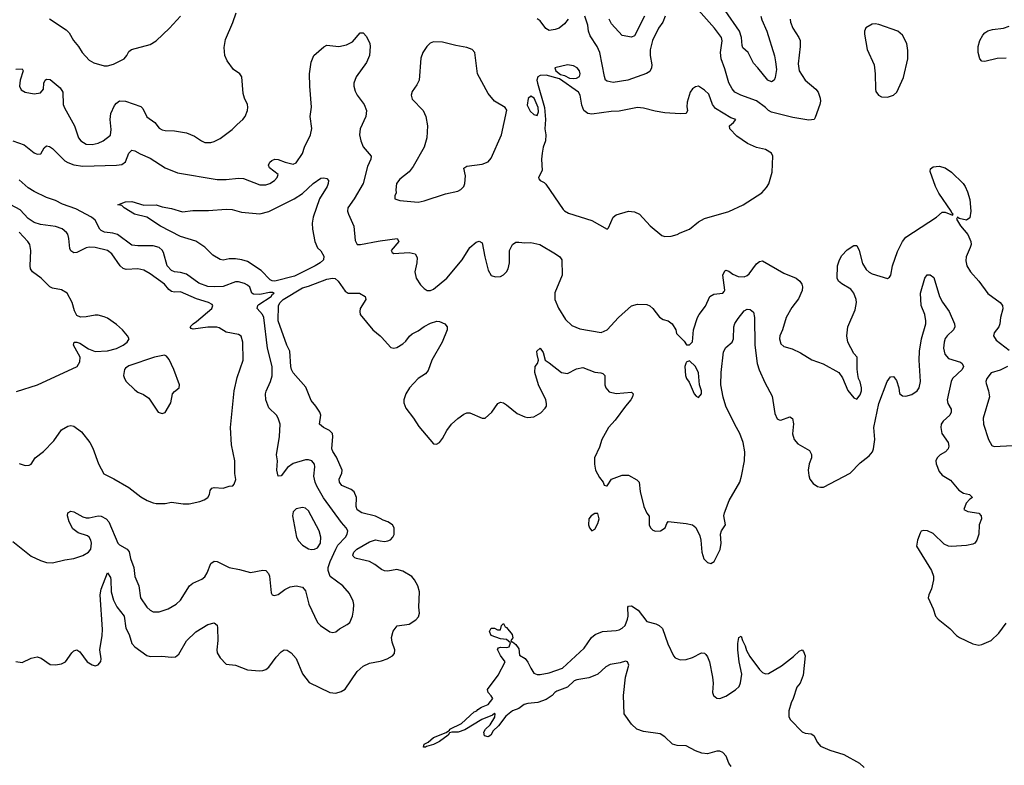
# Model space of a CAD drawing. Header units: inches. Extents: x 1384664 to 1536621, y 460766 to 646467.
# Tile 471 of 488: x 1457635 to 1464097, y 621332 to 626226. Entities that reach past the tile are written whole.
import ezdxf

# ---------------------------------------------------------------- set-up
doc = ezdxf.new("R2010")
doc.units = ezdxf.units.IN
doc.header["$MEASUREMENT"] = 0
doc.layers.add('B4652', color=7, linetype='Continuous')
doc.layers.add('B4662', color=7, linetype='Continuous')

msp = doc.modelspace()

# ---------------------------------------------------------------- linework, layer by layer
at = {"layer": 'B4652', "color": 5}
for points, elevation in [([(1457610, 625902), (1457650, 625902.8), (1457656.4, 625890), (1457638.4, 625830), (1457633.7, 625790), (1457644.7, 625764.7), (1457670, 625751.1), (1457730, 625739.7), (1457770, 625746.7), (1457789.7, 625770), (1457794, 625810), (1457802, 625830), (1457810, 625836.1), (1457833.5, 625833.5), (1457899.5, 625779.5), (1457918.6, 625750), (1457920.8, 625670), (1457928.3, 625648.3), (1457993.6, 625530), (1458019.6, 625450), (1458034.9, 625430), (1458070, 625408.6), (1458110, 625406.6), (1458150, 625414.5), (1458183, 625430), (1458230, 625467.7), (1458234.9, 625505.1), (1458228.2, 625570), (1458231.7, 625610), (1458257.3, 625662.7), (1458270, 625678.9), (1458290, 625692.2), (1458330, 625690.2), (1458430, 625657.1), (1458442.7, 625642.7), (1458470, 625587.2), (1458521.6, 625550), (1458550, 625514.9), (1458570, 625503.8), (1458590, 625498.4), (1458650, 625497.1), (1458730, 625483.8), (1458782, 625462), (1458826.8, 625430), (1458850, 625420.5), (1458890, 625420.5), (1458910, 625425.5), (1458950, 625446), (1459030, 625505.5), (1459061, 625539), (1459099.5, 625570), (1459114, 625590), (1459129.5, 625630), (1459131.7, 625651.7), (1459129.2, 625670), (1459109.2, 625710), (1459100.9, 625740.9), (1459093.2, 625850), (1459079, 625870), (1459038.9, 625898.9), (1458995.5, 625955.5), (1458981, 625990), (1458975.8, 626044.2), (1458984.4, 626095.6), (1459033.4, 626206.6), (1459054.7, 626270)], 760), ([(1457830, 626231.4), (1457939.9, 626159.9), (1457960.3, 626140.3), (1457988.2, 626090), (1458020.7, 626050), (1458044.9, 626010), (1458090, 625959.1), (1458121.7, 625941.7), (1458190, 625923), (1458210, 625923.8), (1458250, 625934.9), (1458319.3, 625970), (1458338, 625990), (1458350, 626016), (1458368.7, 626030), (1458490, 626063.1), (1458530, 626086), (1458618.4, 626170), (1458689.6, 626250)], 780), ([(1457590.1, 625430.1), (1457663.9, 625403.9), (1457730, 625351.1), (1457750, 625342.9), (1457774.1, 625345.9), (1457795.8, 625384.2), (1457810, 625398.7), (1457830, 625393.8), (1457850, 625380.2), (1457930, 625300.2), (1457950, 625287.5), (1457990, 625272.9), (1458050, 625265.4), (1458270, 625270.1), (1458305.6, 625274.4), (1458328, 625292), (1458350.8, 625349.2), (1458370, 625368.5), (1458390, 625364.6), (1458424.6, 625344.6), (1458490, 625318), (1458590, 625253.8), (1458670, 625221.2), (1458930, 625176.1), (1458990, 625176.8), (1459070, 625186.1), (1459103.8, 625183.8), (1459210, 625142.2), (1459250, 625141.1), (1459276.2, 625150), (1459306, 625170), (1459325.1, 625190), (1459331.2, 625208.8), (1459273.7, 625253.7), (1459267, 625270), (1459276.5, 625290), (1459290, 625301.4), (1459310, 625309.5), (1459330, 625308.1), (1459378, 625290), (1459430, 625278.3), (1459450, 625286.7), (1459490, 625347.7), (1459504.8, 625390), (1459543.9, 625470), (1459552, 625512), (1459540.3, 625590), (1459550.8, 625650.8), (1459538.4, 625790), (1459537.3, 625870), (1459547.6, 625947.6), (1459564.2, 625990), (1459630, 626048.4), (1459650, 626058.7), (1459729.2, 626049.2), (1459779.4, 626060.6), (1459819.4, 626080.6), (1459870, 626138.8), (1459890, 626138.8), (1459910, 626114.8), (1459931.7, 626070), (1459935.2, 626050), (1459930.2, 625990), (1459910, 625944.2), (1459843.5, 625850), (1459828.4, 625810), (1459827.3, 625790), (1459836.3, 625756.3), (1459848.9, 625730), (1459894.6, 625670), (1459911.3, 625630), (1459906.9, 625590), (1459868.2, 625510), (1459864.5, 625470), (1459873.4, 625430), (1459890, 625390.4), (1459942, 625330), (1459939.6, 625310), (1459918.3, 625261.8), (1459887.9, 625150), (1459830, 625049.8), (1459788.9, 624990), (1459787, 624970), (1459791.7, 624950), (1459827.2, 624870), (1459837.3, 624777.3), (1459850, 624750.8), (1459870.4, 624750.4), (1459987.3, 624772.7), (1460000, 624774.4)], 740), ([(1457590, 622801.6), (1457710, 622705.3), (1457770, 622676.4), (1457810, 622664), (1457850, 622660.7), (1457930, 622681.3), (1457990, 622688.5), (1458050, 622709), (1458086.9, 622730), (1458101.2, 622750), (1458105.5, 622790), (1458101.7, 622810), (1458091.2, 622830), (1458078.6, 622838.6), (1458017.6, 622857.6), (1457983.2, 622883.2), (1457958.7, 622930), (1457948.6, 622970), (1457951.5, 622988.5), (1457970, 622999.5), (1457990, 622995.6), (1458050, 622962.8), (1458070, 622956.6), (1458090, 622956.1), (1458150, 622968.4), (1458170, 622966.5), (1458202.3, 622950), (1458220.6, 622930), (1458278.2, 622790), (1458290, 622778.2), (1458339.5, 622750), (1458352.1, 622732.1), (1458361.2, 622690), (1458383.5, 622630), (1458391, 622570), (1458415.6, 622510), (1458428.3, 622430), (1458468.1, 622370), (1458490, 622349.1), (1458510, 622339.6), (1458550, 622339.6), (1458610, 622358.6), (1458660.5, 622390), (1458690, 622415.8), (1458750, 622510.4), (1458770, 622527.2), (1458830, 622554.6), (1458850, 622568.7), (1458865.4, 622594.6), (1458890, 622655.5), (1458910, 622672.2), (1458930, 622668.9), (1459009.3, 622629.3), (1459077.3, 622617.3), (1459150, 622598), (1459230, 622612.4), (1459250.3, 622610.3), (1459268.2, 622590), (1459273.4, 622573.4), (1459284.7, 622464.7), (1459290.7, 622450.7), (1459305.5, 622445.5), (1459330, 622453), (1459374.1, 622485.9), (1459410, 622503.1), (1459450, 622508.9), (1459490, 622501.1), (1459510, 622477.3), (1459532.7, 622390), (1459590, 622268.2), (1459608.2, 622250), (1459670, 622207), (1459690, 622202.6), (1459710, 622208.7), (1459733, 622227), (1459784.8, 622255.2), (1459800.7, 622270), (1459818.7, 622310), (1459826.3, 622350), (1459827.7, 622387.7), (1459823.6, 622410), (1459800.1, 622460.1), (1459755.1, 622510), (1459672.3, 622570), (1459658.7, 622610), (1459660.2, 622630), (1459673.1, 622670), (1459709.2, 622750.8), (1459723.5, 622776.5), (1459772, 622830), (1459785, 622850), (1459788.1, 622870), (1459777.7, 622890), (1459746, 622926), (1459627.9, 623087.9), (1459584.5, 623164.5), (1459573.8, 623190), (1459566.1, 623230), (1459571.4, 623290), (1459568.7, 623308.7), (1459551.6, 623330), (1459530, 623336.5), (1459510, 623336.3), (1459430, 623312.9), (1459392.5, 623287.5), (1459350, 623231.3), (1459330, 623229.3), (1459322.6, 623270), (1459326.8, 623330), (1459320.4, 623370), (1459338.7, 623490), (1459343.1, 623570), (1459331.4, 623611.4), (1459319.1, 623630), (1459270, 623678.7), (1459251, 623730), (1459248.3, 623770), (1459252.3, 623787.7), (1459280.8, 623850), (1459292.3, 623887.7), (1459290.7, 623950), (1459260.8, 624070), (1459237.8, 624270), (1459228.5, 624290), (1459194, 624330), (1459197.7, 624350), (1459204, 624356), (1459284.8, 624410), (1459294.9, 624425.1), (1459305.1, 624430), (1459295.2, 624435.2), (1459275, 624435), (1459210, 624422.6), (1459170, 624423.2), (1459157.4, 624430), (1459144, 624470), (1459130, 624483.1), (1459110, 624494.5), (1459070, 624505.3), (1459050, 624504.8), (1458970, 624475.2), (1458910, 624471.8), (1458870, 624475.2), (1458810, 624496.4), (1458730, 624555), (1458690, 624567.3), (1458650, 624570.6), (1458630, 624579.9), (1458603, 624610), (1458577.7, 624697.7), (1458570, 624712.5), (1458550, 624730.5), (1458510, 624740.8), (1458410, 624740.7), (1458370, 624745.3), (1458276.3, 624816.3), (1458245.4, 624825.4), (1458191.4, 624831.4), (1458170, 624841.7), (1458160.5, 624850), (1458130, 624909.6), (1458106, 624930), (1458003.8, 624983.8), (1457914.9, 625014.9), (1457870, 625038.8), (1457810, 625059.4), (1457730, 625099), (1457690, 625122.3), (1457630, 625175)], 740), ([(1457630, 623311.8), (1457670, 623300.3), (1457697.6, 623302.4), (1457710, 623308.5), (1457736.8, 623350), (1457790, 623391.1), (1457859.4, 623460.7), (1457910, 623534.3), (1457950, 623558), (1457970, 623561.3), (1457990, 623557.6), (1458040.8, 623520.8), (1458095.8, 623450), (1458114, 623414), (1458151.5, 623311.5), (1458185.7, 623245.7), (1458252.3, 623212.3), (1458350, 623154.8), (1458430, 623094), (1458470.5, 623070.5), (1458510, 623054.8), (1458530.6, 623050.6), (1458589.5, 623050.5), (1458630, 623058), (1458707.9, 623047.9), (1458747.9, 623047.9), (1458816.6, 623063.4), (1458845.4, 623074.6), (1458869.5, 623090.5), (1458881.2, 623110), (1458885.4, 623134.6), (1458895.3, 623150), (1458910, 623156.3), (1458969.2, 623150.8), (1459010, 623164.7), (1459033.2, 623166.8), (1459043.1, 623176.9), (1459052.3, 623207.7), (1459047, 623247), (1459045.6, 623330), (1459025.4, 623434.6), (1459017.6, 623550), (1459041.2, 623790), (1459061.7, 623878.3), (1459100.5, 623990), (1459098.5, 624110), (1459088, 624148), (1459070, 624159.6), (1458990, 624174), (1458944.2, 624204.2), (1458927.9, 624207.9), (1458870, 624208.7), (1458773.8, 624193.8), (1458759.3, 624199.3), (1458754, 624210), (1458773, 624230), (1458795.5, 624244.5), (1458894.8, 624330), (1458902.9, 624350), (1458897, 624357), (1458874, 624370), (1458794.2, 624394.2), (1458690, 624440.4), (1458650, 624436.8), (1458630, 624442), (1458614.5, 624454.5), (1458586, 624490), (1458490, 624558.8), (1458450, 624582.3), (1458409.8, 624589.8), (1458333.1, 624586.9), (1458313.5, 624593.5), (1458294, 624610), (1458238.5, 624690), (1458210, 624710.7), (1458130.2, 624729.8), (1458090, 624733.1), (1458070, 624729), (1458010, 624696.8), (1457990, 624695.6), (1457970, 624708), (1457963.2, 624723.2), (1457957.4, 624790), (1457950, 624817), (1457942.6, 624830), (1457914, 624854), (1457869.2, 624869.2), (1457770, 624882.1), (1457730, 624893.6), (1457690, 624920.5), (1457638.6, 624978.6), (1457575.3, 625010)], 760), ([(1457614.3, 623785.7), (1457751.4, 623828.6), (1458010.8, 623950), (1458030, 623979.1), (1458031.5, 624010), (1457987.7, 624090), (1457991.8, 624108.2), (1458010, 624110.2), (1458030, 624102.2), (1458085.1, 624065.1), (1458130, 624048.8), (1458210, 624053.1), (1458270, 624066.9), (1458314.3, 624090), (1458340.7, 624110), (1458352.3, 624130), (1458342.7, 624150), (1458310, 624189.2), (1458270, 624226), (1458210, 624266.6), (1458190, 624275.1), (1458150, 624287), (1458130, 624287.3), (1458070, 624275.1), (1458032.9, 624272.9), (1458010, 624284), (1457993.8, 624313.8), (1457979.7, 624370), (1457945.1, 624430), (1457910, 624453.1), (1457850, 624463.9), (1457831.7, 624471.7), (1457775.8, 624530), (1457718.7, 624570), (1457705.7, 624590), (1457702.3, 624610), (1457708.5, 624710), (1457700.4, 624750), (1457687.3, 624770), (1457630, 624832.1)], 780), ([(1460000, 622951.1), (1459970, 622967.1), (1459880.7, 622990), (1459850, 623008.7), (1459842.2, 623030), (1459844.8, 623090), (1459830, 623126.6), (1459810, 623141.1), (1459748.3, 623168.3), (1459732.8, 623190), (1459731.1, 623210), (1459749.6, 623250), (1459751.3, 623270), (1459714.4, 623354.4), (1459690, 623392.3), (1459684.1, 623410), (1459689.8, 623489.8), (1459686.6, 623510), (1459666.9, 623530), (1459627.8, 623550), (1459601.3, 623570), (1459611.1, 623630), (1459604.4, 623650), (1459578.5, 623690), (1459547, 623727), (1459513.1, 623813.1), (1459430, 623908.7), (1459419.3, 623930), (1459414, 623950), (1459407.1, 624050), (1459388.5, 624090), (1459330.5, 624250), (1459333.4, 624350), (1459343.1, 624370), (1459364, 624390), (1459490, 624465.6), (1459530, 624476.1), (1459650, 624521.7), (1459688.3, 624528.3), (1459706, 624526), (1459725.4, 624510), (1459770, 624444.9), (1459790, 624431.3), (1459864.7, 624430), (1459902, 624410), (1459906.4, 624390), (1459869.2, 624330), (1459866.2, 624310), (1459870.2, 624290), (1459952.6, 624190), (1460000, 624150.4)], 720), ([(1460000, 622624.3), (1459965.1, 622650), (1459930, 622669.1), (1459845.2, 622690), (1459833.8, 622693.8), (1459824, 622704), (1459821.5, 622710), (1459828, 622730), (1459847.9, 622750), (1459930, 622798.7), (1459970, 622810.7), (1460000, 622806.2)], 720), ([(1457610, 622013.1), (1457650, 622006.7), (1457710, 622035.5), (1457750, 622043), (1457775.1, 622035.1), (1457834.4, 621994.4), (1457870, 621990.8), (1457910, 621998), (1457935.6, 622010), (1457976.2, 622070), (1457990, 622082.4), (1458010, 622090.4), (1458030, 622077.1), (1458077.3, 622010), (1458110, 621990.5), (1458130, 621985.5), (1458150, 621990.6), (1458167.5, 622012.5), (1458169.6, 622030), (1458161, 622090), (1458176.3, 622183.7), (1458177.9, 622222.1), (1458162.4, 622450), (1458170, 622488.9), (1458210, 622594.8), (1458230, 622564.9), (1458233.7, 622550), (1458234.2, 622470), (1458250, 622416.3), (1458271.7, 622371.7), (1458321.3, 622310), (1458331.1, 622231.1), (1458354, 622190), (1458370.2, 622130.2), (1458390, 622109), (1458470, 622052.7), (1458490, 622046), (1458567.9, 622047.9), (1458630, 622040.7), (1458657, 622043), (1458678, 622062), (1458730, 622148.2), (1458790, 622208.8), (1458870, 622254.9), (1458910, 622268), (1458930, 622251), (1458933.8, 622233.8), (1458935.4, 622150), (1458927.9, 622090), (1458931.6, 622070), (1458950, 622037.1), (1458990, 621996.3), (1459050, 621988), (1459130, 621958), (1459208.5, 621951.5), (1459230, 621953.6), (1459250, 621960.2), (1459270, 621975.3), (1459317.9, 622042.1), (1459350, 622077.4), (1459370, 622088.8), (1459390, 622087.2), (1459415.8, 622070), (1459450, 622032.7), (1459491.3, 621931.3), (1459535.3, 621875.3), (1459670, 621808.7), (1459710, 621804.2), (1459744.7, 621815.3), (1459770, 621832), (1459850, 621946.4), (1459890, 621983.1), (1459930, 622002.4), (1460000, 622015.8)], 720)]:
    msp.add_lwpolyline(points, dxfattribs=dict(at, elevation=elevation))
for points, elevation in [([(1459310, 624509.9), (1459290.9, 624510.9), (1459277.9, 624517.9), (1459219.8, 624579.8), (1459130, 624638.8), (1459093.2, 624650), (1459050, 624656.1), (1459010, 624656.1), (1458970, 624648.3), (1458950, 624651.3), (1458901.2, 624681.2), (1458850, 624733.6), (1458790, 624772.2), (1458690, 624803.2), (1458558.4, 624870), (1458470, 624929.9), (1458387.8, 624950), (1458320.9, 624990), (1458305.6, 625005.6), (1458278, 625010), (1458328, 625030), (1458370, 625032.4), (1458450, 625007.9), (1458530, 625010.3), (1458570, 624997.4), (1458630, 624987.2), (1458703.7, 624963.7), (1458770, 624972.6), (1458872.9, 624972.9), (1458990, 624983.2), (1459030, 624979.6), (1459090, 624963.2), (1459210, 624952.1), (1459270, 624967.9), (1459436.2, 625050), (1459490, 625084.9), (1459559.7, 625150), (1459610, 625184.9), (1459630, 625188.4), (1459650, 625183), (1459661.6, 625170), (1459659.6, 625150), (1459652.4, 625130), (1459601.4, 625050), (1459561.4, 624930), (1459553.4, 624890), (1459555.6, 624850), (1459571.7, 624770), (1459589.2, 624729.2), (1459610, 624707.7), (1459630, 624673), (1459627.8, 624650), (1459606.5, 624630), (1459574.6, 624610), (1459437.7, 624542.3)], 720), ([(1458584.7, 624024.7), (1458518.8, 624010), (1458350, 623952.8), (1458330, 623938.4), (1458322.7, 623930), (1458316.9, 623890), (1458321.8, 623870), (1458333.7, 623850), (1458390, 623795.8), (1458410, 623781.3), (1458446.7, 623766.7), (1458481.6, 623741.6), (1458544, 623650), (1458570, 623642), (1458590, 623646.8), (1458626, 623710), (1458637.2, 623770), (1458650, 623786), (1458682, 623810), (1458684, 623830), (1458646.6, 623930), (1458614.8, 623994.8), (1458597.5, 624017.5)], 780), ([(1459490, 623022.9), (1459450, 623014.5), (1459430, 622995.3), (1459424.9, 622970), (1459451.6, 622830), (1459464.7, 622804.7), (1459490, 622776), (1459530, 622752.8), (1459550, 622749), (1459570, 622750.3), (1459590, 622760.3), (1459608.5, 622790), (1459611.1, 622830), (1459599.8, 622870), (1459530, 623001.6), (1459510, 623018.7)], 760)]:
    msp.add_lwpolyline(points, close=True, dxfattribs=dict(at, elevation=elevation))
at = {"layer": 'B4662', "color": 5}
for points, elevation in [([(1461234.3, 626230), (1461210, 626198), (1461174.9, 626170), (1461150, 626160.4), (1461110, 626154), (1461088.4, 626168.4), (1461050, 626218), (1461030, 626232.3)], 740), ([(1461871.8, 626248.2), (1461856.2, 626210), (1461826.4, 626170), (1461787.5, 626090), (1461771.7, 626028.3), (1461771.7, 625990), (1461783.5, 625930), (1461781.2, 625910), (1461770, 625886), (1461748.4, 625871.6), (1461626.8, 625830), (1461530, 625813.2), (1461490, 625821.4), (1461479.8, 625830), (1461472, 625852), (1461442.5, 626010), (1461424.2, 626050), (1461379.8, 626119.8), (1461367.5, 626150), (1461362.8, 626190), (1461343.5, 626250)], 740), ([(1461735, 626250), (1461670, 626119.7), (1461650, 626111.1), (1461590, 626121.3), (1461519.5, 626199.5), (1461503.1, 626230)], 720), ([(1462691.8, 626230), (1462694, 626210), (1462709.4, 626169.4), (1462749.1, 626110), (1462756.9, 626090), (1462756.9, 626050), (1462743.6, 625936.4), (1462751, 625890), (1462790, 625828.3), (1462861.1, 625770), (1462874.5, 625750), (1462888, 625710), (1462890.2, 625690), (1462886.2, 625670), (1462856.5, 625583.5), (1462848.7, 625570), (1462814.6, 625565.4), (1462710, 625583.4), (1462570, 625619.1), (1462549.8, 625630), (1462530, 625649.8), (1462470, 625692.2), (1462367.3, 625730), (1462328.7, 625750), (1462310, 625771.3), (1462288.3, 625811.7), (1462262.6, 625902.6), (1462237.7, 625970), (1462233.4, 626010), (1462246.2, 626086.2), (1462240.4, 626110), (1462194.8, 626170), (1462090, 626289)], 740), ([(1462499.4, 626250), (1462505, 626225), (1462538.2, 626150), (1462588.3, 625988.3), (1462595.6, 625950), (1462601.1, 625898.9), (1462593, 625847), (1462587.3, 625830), (1462570, 625818.4), (1462544.7, 625830), (1462479.8, 625910), (1462450, 625939.8), (1462414.9, 626010), (1462381.5, 626041.5), (1462375.8, 626055.8), (1462373, 626110), (1462359.7, 626150), (1462265.8, 626285.8)], 720), ([(1464110, 625972.3), (1464050, 625972.1), (1463970, 625952.1), (1463950, 625954.3), (1463936.4, 625970), (1463924.6, 626010), (1463925, 626050), (1463936.4, 626090), (1463956.1, 626123.9), (1463970, 626140.3), (1463990, 626152.9), (1464018.8, 626161.2), (1464092.7, 626170), (1464130, 626184.2)], 740), ([(1460000, 624774.4), (1460112, 624790), (1460122, 624770), (1460073, 624710), (1460078.5, 624698.5), (1460090.4, 624690.4), (1460190, 624696.9), (1460230.4, 624690), (1460244.2, 624664.2), (1460241.7, 624630), (1460228.4, 624570), (1460236.4, 624530), (1460265.4, 624485.4), (1460290, 624460.5), (1460310, 624448.4), (1460330, 624448.5), (1460350, 624458), (1460437.6, 624530), (1460537.7, 624650), (1460590, 624730.8), (1460630, 624764.7), (1460650, 624771.3), (1460670, 624762), (1460686.5, 624670), (1460710, 624580.7), (1460730, 624547.7), (1460757.5, 624537.5), (1460790, 624539.5), (1460810, 624550.5), (1460830, 624570.8), (1460839.6, 624590), (1460849.6, 624630), (1460849.5, 624710), (1460870, 624751), (1460890, 624764.7), (1460910, 624766), (1460950, 624760.7), (1460990, 624763), (1461049.5, 624750.5), (1461150.8, 624690), (1461178.8, 624670), (1461194, 624650), (1461194.6, 624550), (1461147.2, 624432.8), (1461147.1, 624390), (1461170, 624332.7), (1461217, 624257), (1461257.6, 624217.6), (1461310, 624196.9), (1461450, 624173.7), (1461490, 624190.4), (1461564.2, 624270), (1461650, 624347.3), (1461690, 624359.1), (1461750, 624356.4), (1461770, 624347.7), (1461790, 624330.4), (1461833.3, 624273.3), (1461859, 624259), (1461890.8, 624250), (1461917.3, 624230), (1461940.7, 624190), (1461946.2, 624166.2), (1461995.9, 624115.9), (1462011.6, 624091.6), (1462030, 624091.3), (1462050, 624112), (1462058, 624190), (1462083.8, 624270), (1462093.5, 624290), (1462135.5, 624344.5), (1462165.3, 624410), (1462190, 624423.9), (1462249.6, 624430.4), (1462258.5, 624441.5), (1462262.4, 624450), (1462249.7, 624550), (1462263.3, 624576.7), (1462270, 624582), (1462290, 624574.4), (1462315.4, 624555.4), (1462350, 624541.2), (1462390, 624539.1), (1462410, 624546.5), (1462422.8, 624557.2), (1462470, 624624.4), (1462490, 624639.5), (1462510, 624643.1), (1462650, 624561.5), (1462730.4, 624530), (1462755.3, 624510), (1462767.4, 624490), (1462771.5, 624471.5), (1462771.3, 624448.7), (1462746.8, 624393.2), (1462703.5, 624336.5), (1462664.9, 624270), (1462641.2, 624190), (1462623.6, 624150), (1462620.8, 624130), (1462630, 624097.3), (1462650, 624081.3), (1462705.1, 624065.1), (1462759.6, 624039.6), (1462833.2, 623993.2), (1462907.9, 623967.9), (1463010.6, 623910.6), (1463034.4, 623874.4), (1463070, 623791.3), (1463110, 623742.8), (1463130, 623734.8), (1463150, 623762.8), (1463158.9, 623790), (1463159.7, 623810), (1463150, 623849), (1463139.5, 623870), (1463135.9, 623895.9), (1463131.7, 623931.7), (1463132.3, 624010), (1463110, 624035.3), (1463069.5, 624109.5), (1463062.7, 624150), (1463069.3, 624210), (1463118.9, 624321.1), (1463127.3, 624370), (1463125.6, 624390), (1463109.6, 624430), (1463090, 624457), (1463031.7, 624491.7), (1463009, 624510), (1462999, 624530), (1463001.2, 624610), (1463015.1, 624650), (1463030, 624678.8), (1463064.9, 624715.1), (1463110, 624744), (1463130, 624742.8), (1463145.5, 624710), (1463166.5, 624626.5), (1463190, 624586), (1463210, 624568.4), (1463230, 624558.4), (1463330, 624527.3), (1463344.1, 624535.9), (1463352.8, 624550), (1463364, 624610), (1463395.5, 624704.5), (1463428.9, 624770), (1463450, 624798), (1463651.6, 624930), (1463690, 624963), (1463710, 624962.4), (1463756.5, 624943.5), (1463762, 624950), (1463754.2, 624954.2), (1463749.2, 624970), (1463666.6, 625086.6), (1463644.8, 625130), (1463609.6, 625230.4), (1463612.9, 625247.1), (1463630, 625261), (1463670, 625264), (1463710, 625253.4), (1463750, 625225.5), (1463826.4, 625150), (1463840.3, 625130), (1463855.8, 625095.8), (1463870, 625044.7), (1463876.5, 624970), (1463870, 624926), (1463850, 624909.4), (1463800.5, 624920.5), (1463790, 624928.7), (1463782.5, 624917.5), (1463810, 624873.4), (1463856.8, 624816.8), (1463878.3, 624770), (1463878.9, 624750), (1463873.4, 624730), (1463846, 624670), (1463843.9, 624643.9), (1463850.2, 624610.2), (1463874.4, 624570), (1463930, 624510.5), (1463989.4, 624429.4), (1464070.3, 624370.3), (1464084.9, 624350), (1464087.7, 624327.7), (1464072.4, 624270), (1464068.1, 624230), (1464060.2, 624210), (1464030.3, 624170), (1464025.7, 624150), (1464042.7, 624122.6), (1464130, 624056.4)], 740), ([(1460000, 624150.4), (1460010, 624142), (1460070, 624074.3), (1460090, 624070.3), (1460110, 624074.9), (1460150, 624099.2), (1460170, 624116.1), (1460192.4, 624147.6), (1460210, 624163.6), (1460250, 624182.9), (1460290, 624212.5), (1460330, 624233.5), (1460373.1, 624246.9), (1460390, 624245.5), (1460424.2, 624230), (1460440.2, 624210), (1460440.6, 624190), (1460407.6, 624110), (1460340.6, 623990), (1460316.2, 623923.8), (1460297.9, 623902.1), (1460250, 623869.7), (1460192, 623810), (1460168.8, 623770), (1460155.1, 623730), (1460155.9, 623710), (1460170, 623676.5), (1460220.3, 623610), (1460255.1, 623555.1), (1460350, 623442.8), (1460370, 623438.8), (1460390, 623450.8), (1460410, 623477.3), (1460438.3, 623530), (1460468.3, 623570), (1460510, 623608.8), (1460550, 623636.4), (1460570, 623644.4), (1460590, 623645.5), (1460670, 623611), (1460690, 623611.3), (1460734, 623650), (1460773.6, 623706.4), (1460790, 623716), (1460810, 623711), (1460830, 623697.3), (1460900.2, 623640.3), (1460950, 623618.7), (1460970, 623615.3), (1461010, 623619.5), (1461055.2, 623644.8), (1461083.8, 623676.2), (1461091.3, 623690), (1461092.5, 623707.5), (1461087.1, 623730), (1461040.3, 623830), (1461016.1, 623910), (1461018.7, 623950), (1461032.7, 623970), (1461039.3, 623990), (1461030, 624028), (1461029.8, 624050.2), (1461050, 624070.7), (1461070, 624041), (1461082.8, 623990), (1461110, 623974.4), (1461190, 623910.3), (1461230, 623904.2), (1461290, 623934.6), (1461330, 623942.8), (1461410, 623911.3), (1461448.7, 623908.7), (1461463.1, 623903.1), (1461474.4, 623890), (1461476, 623830), (1461481.7, 623810), (1461504, 623784), (1461550, 623771.5), (1461650, 623780.7), (1461660.7, 623770), (1461657.6, 623750), (1461646.4, 623730), (1461610, 623689.7), (1461543.8, 623596.2), (1461498.9, 623550), (1461454.9, 623470), (1461440.7, 623419.3), (1461408.2, 623350), (1461407.9, 623307.9), (1461414, 623270), (1461439.8, 623219.8), (1461464.7, 623190), (1461471.6, 623171.6), (1461486.4, 623166.4), (1461490, 623166.8), (1461519, 623210), (1461590, 623235.6), (1461630, 623235.3), (1461685.9, 623205.9), (1461701.1, 623190), (1461706.2, 623130), (1461730.2, 623030.2), (1461750, 622987.3), (1461766.2, 622966.2), (1461765.2, 622910), (1461774.5, 622890), (1461790, 622875.8), (1461808.3, 622868.3), (1461840.5, 622870), (1461872.1, 622890), (1461881, 622919), (1461890, 622932), (1462010, 622919.1), (1462050, 622910.7), (1462071.7, 622891.7), (1462097.8, 622837.8), (1462104.9, 622810), (1462111.4, 622731.4), (1462126, 622686), (1462150, 622662), (1462170, 622657.3), (1462192.3, 622670), (1462231.6, 622748.4), (1462238.5, 622790), (1462233.7, 622850), (1462241.3, 622870), (1462267.8, 622910), (1462255.8, 622970), (1462260.5, 622990), (1462291.1, 623070), (1462360.4, 623190), (1462372.7, 623230), (1462392.3, 623330), (1462394.3, 623390), (1462384.2, 623450), (1462361.9, 623510), (1462328.2, 623568.2), (1462269.3, 623690), (1462251.6, 623748.4), (1462236.8, 623830), (1462238.4, 623910), (1462254.9, 624045.1), (1462270, 624074.9), (1462311.5, 624110), (1462318.9, 624130), (1462322.4, 624210), (1462329.3, 624230.7), (1462350, 624265.2), (1462390, 624314), (1462410, 624325.7), (1462430, 624323.1), (1462450, 624306.8), (1462457.2, 624270), (1462459.8, 624090), (1462475.9, 623970), (1462488.6, 623928.6), (1462524.7, 623844.7), (1462574.3, 623754.3), (1462590, 623642), (1462607, 623607), (1462619.9, 623599.9), (1462630, 623597.4), (1462690, 623619.5), (1462707.5, 623607.5), (1462714.1, 623574.1), (1462707.8, 623507.8), (1462717.3, 623470), (1462742, 623442), (1462817.8, 623397.8), (1462832.5, 623372.5), (1462831.6, 623350), (1462816.9, 623310), (1462809.2, 623270), (1462813.5, 623233.5), (1462821.7, 623210), (1462842, 623182), (1462870, 623161.3), (1462890, 623156.4), (1462910, 623158.4), (1463085.1, 623250), (1463150, 623318), (1463210, 623362.8), (1463231.9, 623390), (1463238.9, 623410), (1463247.7, 623470), (1463241.8, 623550), (1463274.1, 623705.9), (1463328.6, 623851.4), (1463350, 623882.6), (1463370, 623883.7), (1463390, 623857.6), (1463404.1, 623810), (1463410, 623771.3), (1463430, 623756.3), (1463450, 623755.5), (1463490, 623765.3), (1463525.6, 623790), (1463538.7, 623810), (1463546.8, 623850), (1463537.3, 623990), (1463540.3, 624050), (1463554.4, 624130), (1463581.6, 624230), (1463582.5, 624250), (1463575.1, 624290), (1463550.7, 624350.7), (1463548.1, 624431.9), (1463575.1, 624530), (1463590, 624552), (1463610, 624552), (1463633.7, 624533.7), (1463672, 624410), (1463690.8, 624370.8), (1463734.9, 624310), (1463770.4, 624230), (1463772.9, 624210), (1463764, 624190), (1463722.6, 624150), (1463710, 624132.4), (1463702.1, 624110), (1463697.5, 624070), (1463706.4, 624030), (1463730, 624000.9), (1463810, 623977.1), (1463819.6, 623970), (1463828.5, 623950), (1463820.5, 623930), (1463756.3, 623870), (1463748.6, 623850), (1463721.9, 623730), (1463726.1, 623706.1), (1463747.9, 623670), (1463749.1, 623650), (1463739.1, 623630), (1463695.5, 623590), (1463683.8, 623570), (1463679.7, 623550), (1463688.1, 623510), (1463729, 623450), (1463732.6, 623427.4), (1463728.8, 623410), (1463710.3, 623390), (1463675.8, 623370), (1463656.5, 623350), (1463648.2, 623330), (1463649.2, 623310), (1463670, 623260.4), (1463690, 623236), (1463743.7, 623203.7), (1463797.7, 623137.7), (1463830, 623118.3), (1463868.5, 623108.5), (1463887.3, 623090), (1463870, 623079.6), (1463846.9, 623053.1), (1463830.8, 623010), (1463858.5, 622998.6), (1463930, 622986), (1463946, 622970), (1463947.3, 622950), (1463932.7, 622910), (1463930.4, 622850), (1463917.1, 622810), (1463904, 622790), (1463890, 622782.4), (1463850, 622775.1), (1463750, 622768.6), (1463730, 622771), (1463702.5, 622782.5), (1463630, 622852.4), (1463593.2, 622870), (1463567.4, 622872.6), (1463550.6, 622869.4), (1463544.1, 622855.9), (1463526.8, 622810), (1463521, 622770), (1463619.3, 622610), (1463633.1, 622573.1), (1463632.7, 622550), (1463619.1, 622490), (1463600.7, 622450), (1463598, 622430), (1463630, 622358.8), (1463646.4, 622310), (1463663.8, 622290), (1463739.3, 622230), (1463783.7, 622183.7), (1463804, 622170), (1463890, 622128.5), (1463930, 622121.1), (1463950, 622125.7), (1464010, 622151.8), (1464061.6, 622198.4), (1464110, 622265.5)], 720), ([(1464117.3, 623950), (1464070, 623924.5), (1464011.7, 623908.3), (1463983.1, 623870), (1463976.4, 623850), (1463978, 623838), (1463994.4, 623790), (1463999.5, 623750), (1463958, 623610), (1463960.9, 623570), (1463993.7, 623470), (1464014.8, 623430), (1464030, 623423.7), (1464150, 623431.5)], 740), ([(1460000, 622806.2), (1460030, 622801.6), (1460050, 622804.3), (1460067.3, 622812.7), (1460084.2, 622830), (1460092.9, 622847.1), (1460093.2, 622890), (1460082.5, 622910), (1460051.4, 622930), (1460020.3, 622940.3), (1460000, 622951.1)], 720), ([(1460000, 622015.8), (1460010, 622017.7), (1460046, 622030), (1460080.7, 622050), (1460094.5, 622065.5), (1460096.3, 622090), (1460080, 622140), (1460076, 622170), (1460086.7, 622213.3), (1460112.7, 622247.3), (1460190, 622258.5), (1460234.2, 622285.8), (1460253.2, 622306.8), (1460258.3, 622330), (1460253.8, 622370), (1460258, 622470), (1460248.8, 622510), (1460225.3, 622550), (1460207.4, 622570), (1460150, 622606.5), (1460110, 622616), (1460050, 622605.7), (1460030, 622608.5), (1460010, 622617), (1460000, 622624.3)], 720), ([(1462304.7, 621324.7), (1462290, 621345.3), (1462272, 621392), (1462250, 621416.7), (1462230, 621424.8), (1462210, 621424.7), (1462150, 621407.5), (1462111.2, 621411.2), (1462070, 621427), (1462010, 621459.7), (1461950, 621462.7), (1461919.3, 621470), (1461870, 621517.6), (1461837.8, 621537.8), (1461730, 621553.3), (1461684.5, 621570), (1461650, 621602), (1461603, 621670), (1461597.3, 621790), (1461611.2, 621910), (1461633, 621990), (1461624, 622010), (1461610, 622015.6), (1461576.5, 622003.5), (1461510, 621993.8), (1461482.4, 621977.6), (1461430, 621931), (1461410, 621921.4), (1461370, 621905.3), (1461292.2, 621892.2), (1461274.7, 621885.3), (1461230, 621845.7), (1461160.7, 621819.3), (1461146.8, 621810), (1461130, 621789.5), (1461090, 621762.9), (1461036.2, 621743.8), (1460970, 621738.4), (1460946, 621730), (1460910, 621704), (1460870, 621689.2), (1460825.5, 621654.5), (1460776.3, 621590), (1460742.3, 621557.7), (1460726.8, 621530), (1460710, 621519.5), (1460684.5, 621524.5), (1460682, 621550), (1460692.3, 621570), (1460722.9, 621597.1), (1460752.9, 621647.1), (1460755.3, 621670), (1460751.7, 621671.7), (1460738.4, 621661.6), (1460667.3, 621632.7), (1460555.8, 621564.2), (1460511.4, 621548.6), (1460470.4, 621549.6), (1460455.5, 621544.5), (1460447.7, 621530), (1460390, 621487.1), (1460351.1, 621468.9), (1460304, 621456), (1460298, 621450), (1460284, 621450), (1460288.8, 621471.2), (1460315.6, 621484.4), (1460350, 621513.7), (1460433.2, 621546.8), (1460456.5, 621563.5), (1460457.2, 621570), (1460534.7, 621605.3), (1460617.6, 621682.4), (1460636, 621690), (1460641.6, 621698.4), (1460666, 621714), (1460709.2, 621730), (1460739, 621770), (1460730, 621788), (1460709.3, 621809.3), (1460705.2, 621830), (1460775.8, 621924.2), (1460822, 622010), (1460790, 622052.3), (1460770, 622092), (1460776.5, 622103.5), (1460790, 622107.7), (1460830, 622106), (1460848, 622110), (1460856.4, 622136.4), (1460830, 622157.2), (1460790, 622162), (1460730, 622183.7), (1460719, 622210), (1460730, 622231.3), (1460750, 622232), (1460770, 622222), (1460790, 622222), (1460798, 622250), (1460810, 622262), (1460821.1, 622241.1), (1460830, 622237.3), (1460866, 622190), (1460871.7, 622168.3), (1460858, 622150), (1460862, 622142), (1460870, 622142.8), (1460890, 622125.5), (1460910, 622096.3), (1460914.9, 622054.9), (1460952.3, 622032.3), (1460970, 622008.9), (1460988.4, 621968.4), (1461010, 621936.2), (1461030, 621927.8), (1461050, 621928.7), (1461110, 621938.5), (1461196.9, 621970), (1461338.7, 622101.3), (1461387.6, 622170), (1461412.3, 622190), (1461459, 622210), (1461550, 622215.6), (1461570, 622220.2), (1461590, 622231.2), (1461607.9, 622250), (1461623.5, 622290), (1461628, 622310), (1461625.1, 622370), (1461630, 622377.3), (1461650, 622379.5), (1461693.7, 622350), (1461750, 622276.3), (1461810, 622260.5), (1461830.7, 622250), (1461853, 622230), (1461889.2, 622130), (1461925.2, 622050), (1461937.6, 622037.6), (1461970, 622024.7), (1462010, 622026.2), (1462050, 622039.2), (1462110, 622070.3), (1462130, 622068.2), (1462139.1, 622059.1), (1462150, 622044), (1462161.5, 622010), (1462181.5, 621910), (1462185.6, 621870), (1462181.2, 621810), (1462187.3, 621790), (1462210, 621773.4), (1462230, 621771.3), (1462270, 621785.5), (1462333.4, 621826.6), (1462355.8, 621850), (1462366.5, 621873.5), (1462373.8, 621930), (1462356.8, 622010), (1462349.2, 622090), (1462348.3, 622131.7), (1462354, 622170), (1462370, 622179.1), (1462378.9, 622150), (1462396.9, 622116.9), (1462405.2, 622085.2), (1462426.3, 622046.3), (1462490, 621961.7), (1462510, 621941.7), (1462530, 621932), (1462550, 621934), (1462634.6, 621985.4), (1462713.3, 622046.7), (1462750, 622082), (1462770.4, 622090.4), (1462779.5, 622079.5), (1462790.3, 622050), (1462776.4, 621923.6), (1462757.3, 621870), (1462735.9, 621844.1), (1462711.6, 621770), (1462698, 621742), (1462683.1, 621690), (1462682.6, 621650), (1462692.7, 621630), (1462770, 621551.6), (1462790, 621543.6), (1462830, 621537.6), (1462847.2, 621527.2), (1462870, 621480.7), (1462890, 621458.4), (1462952.1, 621432.1), (1463043.6, 621403.6), (1463146, 621346), (1463177.2, 621317.2)], 680)]:
    msp.add_lwpolyline(points, dxfattribs=dict(at, elevation=elevation))
for points, elevation in [([(1463250, 626199.3), (1463230, 626197.2), (1463187.5, 626172.5), (1463178.8, 626150), (1463179.1, 626130), (1463197.6, 626030), (1463243, 625930), (1463250.6, 625870), (1463250.7, 625770.7), (1463254.4, 625754.4), (1463270.6, 625730.6), (1463290, 625718.8), (1463330, 625717.3), (1463350, 625722.8), (1463370, 625730.8), (1463392.7, 625750), (1463434.5, 625845.5), (1463464.5, 625970), (1463464.1, 626024.1), (1463458, 626070), (1463430, 626124), (1463399, 626150), (1463274.2, 626194.2)], 760), ([(1460350, 626081.3), (1460327.9, 626072.1), (1460306, 626050), (1460281.3, 626010), (1460267.6, 625972.4), (1460257.1, 625830), (1460241.3, 625798.7), (1460210, 625754), (1460203, 625730), (1460210, 625704.7), (1460282.8, 625630), (1460300.5, 625590), (1460310.3, 625530), (1460306.4, 625450), (1460290.3, 625389.7), (1460217.4, 625262.6), (1460191.9, 625228.1), (1460130, 625178), (1460107.7, 625150), (1460102.8, 625110), (1460106, 625090), (1460096, 625070), (1460097.3, 625050), (1460130, 625038.7), (1460250, 625029.2), (1460290, 625037.1), (1460430, 625083.1), (1460510, 625100.4), (1460530, 625110.6), (1460549.4, 625130), (1460556.9, 625150), (1460560.2, 625200.2), (1460550, 625252), (1460570, 625264.7), (1460670, 625277), (1460710, 625292.7), (1460730, 625317.3), (1460796.9, 625470), (1460831.8, 625631.8), (1460821.2, 625650), (1460750, 625690.9), (1460710, 625742), (1460640.2, 625870), (1460621.3, 626010), (1460603.7, 626030), (1460570, 626042.6), (1460496.1, 626056.1), (1460410, 626079.2)], 760), ([(1461230, 625929.8), (1461146.8, 625910), (1461153, 625890), (1461185.1, 625865.1), (1461210, 625858.5), (1461242.2, 625842.2), (1461270, 625839.3), (1461290, 625842.8), (1461308.1, 625851.9), (1461312.6, 625870), (1461309.6, 625890), (1461294.3, 625910), (1461270, 625923.5)], 760), ([(1461090, 625861.1), (1461050, 625859.8), (1461035.3, 625850), (1461029.1, 625830), (1461032.9, 625810), (1461078.2, 625650), (1461084.9, 625570), (1461082, 625510), (1461087.7, 625470), (1461084.9, 625430), (1461070.8, 625390), (1461064.4, 625350), (1461060.4, 625310), (1461064.1, 625235.9), (1461040.7, 625190), (1461041.4, 625181.4), (1461051.3, 625170), (1461078, 625158), (1461087.2, 625147.2), (1461200.9, 624980.9), (1461210.4, 624970.4), (1461236.3, 624956.3), (1461390, 624907.3), (1461490, 624851.3), (1461499.3, 624860.7), (1461529.4, 624930), (1461550, 624944), (1461630, 624968), (1461670, 624965.5), (1461702.8, 624950), (1461772.3, 624872.3), (1461848.4, 624808.4), (1461870, 624803), (1461910, 624805.5), (1461950, 624815.5), (1461970, 624827.7), (1462030, 624850.4), (1462090, 624899.1), (1462130, 624920.5), (1462290, 624966.4), (1462384, 625010), (1462506.6, 625090), (1462536.4, 625123.6), (1462551.2, 625148.8), (1462574.2, 625225.8), (1462578, 625330), (1462568, 625350), (1462530, 625374), (1462470, 625387), (1462412.3, 625412.3), (1462342, 625462), (1462296, 625510), (1462292.7, 625530), (1462319, 625550), (1462334, 625570), (1462301.1, 625581.1), (1462202.2, 625642.2), (1462182.9, 625670), (1462157, 625737), (1462130, 625764), (1462090, 625788.7), (1462070, 625785.2), (1462050, 625772.3), (1462036.3, 625750), (1462015.2, 625684.8), (1462013.2, 625653.2), (1462018.8, 625630), (1462010, 625609.6), (1461970, 625607.8), (1461870, 625615.1), (1461805.9, 625625.9), (1461730, 625646.2), (1461690, 625649.7), (1461570, 625625.4), (1461517.2, 625622.8), (1461390, 625606), (1461364, 625610), (1461337, 625630), (1461324.6, 625664.6), (1461314, 625730), (1461301.7, 625750), (1461178.6, 625838.6)], 760), ([(1460990, 625722.9), (1460972.2, 625707.8), (1460964.9, 625664.9), (1460985.9, 625625.9), (1461010, 625604), (1461030, 625598), (1461039.5, 625620.5), (1461037.6, 625650), (1461011.6, 625710)], 760), ([(1462030, 623986), (1462010, 623978), (1462006, 623970), (1462001, 623950), (1462004, 623890), (1462011, 623870), (1462027.7, 623847.7), (1462061, 623770), (1462074.4, 623754.4), (1462090, 623746.8), (1462109.2, 623770), (1462109.3, 623790), (1462095.6, 623830), (1462090, 623908), (1462070, 623948.7)], 740), ([(1461410, 622985.2), (1461386, 622970), (1461370.6, 622949.4), (1461368.2, 622910), (1461374.8, 622890), (1461390, 622871), (1461410, 622882.8), (1461430, 622918.8), (1461438.7, 622950), (1461430, 622984)], 720)]:
    msp.add_lwpolyline(points, close=True, dxfattribs=dict(at, elevation=elevation))

doc.saveas('drawing.dxf')
